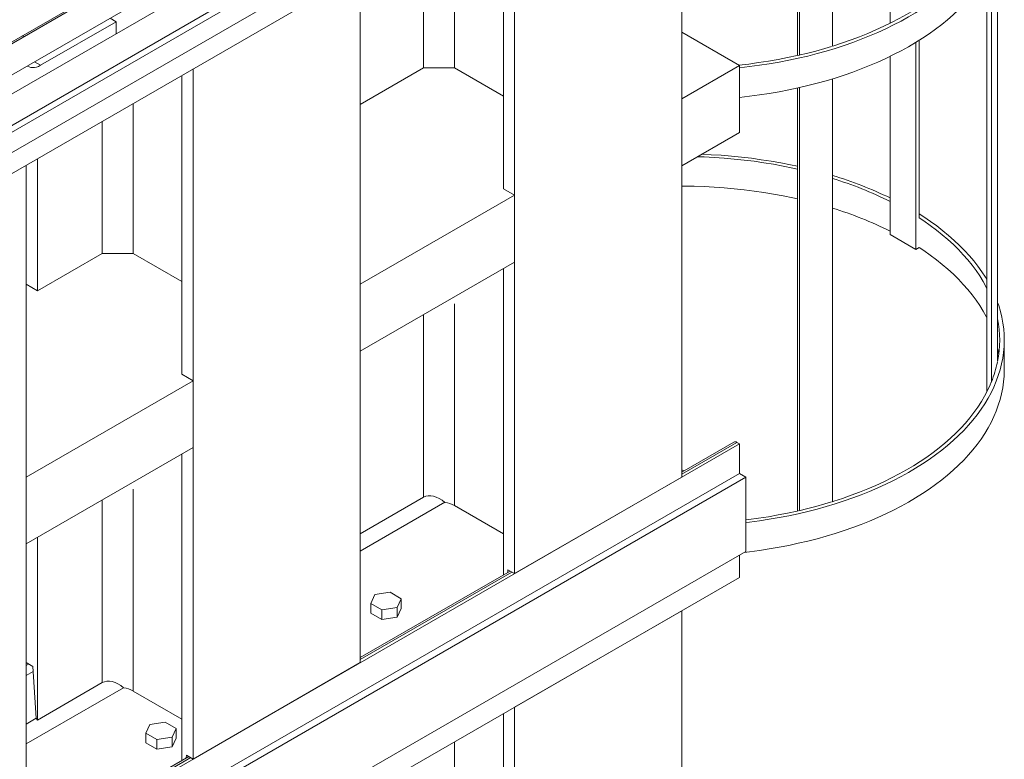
# Model space of a CAD drawing. Header units: millimetres. Extents: x 525 to 29324, y 175 to 20618.
# Tile 293 of 588: x 15278 to 16361, y 13918 to 14732. Entities that reach past the tile are written whole.
import ezdxf

# ---------------------------------------------------------------- set-up
doc = ezdxf.new("R2010")
doc.units = ezdxf.units.MM
doc.linetypes.add('SLD-Centrada-doble', pattern=[12.7, 6.35, -1.27, 1.27, -1.27, 1.27, -1.27])
doc.linetypes.add('SLD-Continua', pattern=[0])

msp = doc.modelspace()

# ---------------------------------------------------------------- linework, layer by layer
at = {"color": 7, "linetype": 'SLD-Continua', "lineweight": 18, "ltscale": 35}
for p, q in [((16235.9, 14727.9), (16235.9, 15192.8)), ((15030, 14569), (16051.6, 15158.8)), ((16003.7, 15129.4), (15030, 14567.3)), ((15030, 14532.6), (16018.7, 15103.5)), ((16051.8, 15101.7), (15032, 14512.9)), ((16172.3, 14702.5), (16172.3, 15083.6)), ((15046.9, 14486.9), (16066.8, 15075.7)), ((16133.9, 14692.3), (16133.9, 15061.4)), ((16136, 14692.8), (16136, 15062.6)), ((15046.9, 14479.6), (16012, 15036.7)), ((16041.6, 15031.2), (15046.9, 14457)), ((15030, 14424.1), (16051.6, 15013.9)), ((16006.5, 14228.1), (16006.5, 14973.7)), ((16006.5, 14228.1), (16006.5, 14973.7)), ((16006.5, 14228.1), (16006.5, 14973.7)), ((16006.5, 14228.1), (16006.5, 14973.7)), ((16006.5, 14228.1), (16006.5, 14973.7)), ((15810.3, 14545.6), (15810.3, 14874.6)), ((15810.3, 14545.6), (15810.3, 14874.6)), ((15810.3, 14545.6), (15810.3, 14874.6)), ((15810.3, 14545.6), (15810.3, 14874.6)), ((15810.3, 14545.6), (15810.3, 14874.6)), ((15822.6, 14122), (15822.6, 14881.7)), ((15822.6, 14122), (15822.6, 14881.7)), ((15822.6, 14122), (15822.6, 14881.7)), ((15822.6, 14122), (15822.6, 14881.7)), ((15822.6, 14122), (15822.6, 14881.7)), ((16354.1, 14355.5), (16354.1, 14806.3)), ((16347.2, 14332.7), (16347.2, 14790.2)), ((15652.9, 14024), (15652.9, 14783.7)), ((15652.9, 14024), (15652.9, 14783.7)), ((15652.9, 14024), (15652.9, 14783.7)), ((15652.9, 14024), (15652.9, 14783.7)), ((15652.9, 14024), (15652.9, 14783.7)), ((16342.2, 14322.1), (16342.2, 14781.3)), ((15384.2, 14729.6), (15377.6, 14733.4)), ((15384.2, 14729.6), (15377.6, 14733.4)), ((15384.2, 14729.6), (15377.6, 14733.4)), ((15384.2, 14729.6), (15377.6, 14733.4)), ((15384.2, 14729.6), (15377.6, 14733.4)), ((15384.2, 14729.6), (15301.1, 14681.6)), ((15384.2, 14729.6), (15301.1, 14681.6)), ((15384.2, 14729.6), (15301.1, 14681.6)), ((15384.2, 14729.6), (15301.1, 14681.6)), ((15384.2, 14729.6), (15301.1, 14681.6)), ((15384.2, 14716.3), (15384.2, 14729.6)), ((15384.2, 14716.3), (15384.2, 14729.6)), ((15384.2, 14716.3), (15384.2, 14729.6)), ((15384.2, 14716.3), (15384.2, 14729.6)), ((15384.2, 14716.3), (15384.2, 14729.6)), ((15282, 14712.8), (15282, 14714.6)), ((15282, 14712.8), (15282, 14714.6)), ((15282, 14712.8), (15282, 14714.6)), ((15282, 14712.8), (15282, 14714.6)), ((15282, 14712.8), (15282, 14714.6)), ((16006.5, 14718.1), (16070.1, 14681.3)), ((16006.5, 14718.1), (16070.1, 14681.3)), ((16006.5, 14718.1), (16070.1, 14681.3)), ((16006.5, 14718.1), (16070.1, 14681.3)), ((16006.5, 14718.1), (16070.1, 14681.3)), ((16264.2, 14478.9), (16264.2, 14706.9)), ((16267.7, 14513.6), (16267.7, 14709.1)), ((16235.9, 14495.2), (16235.9, 14691.5)), ((16070.1, 14681.3), (16006.5, 14644.6)), ((16070.1, 14681.3), (16006.5, 14644.6)), ((16070.1, 14681.3), (16006.5, 14644.6)), ((16070.1, 14681.3), (16006.5, 14644.6)), ((16070.1, 14681.3), (16006.5, 14644.6)), ((16070.1, 14681.3), (16070.1, 14607.8)), ((16070.1, 14681.3), (16070.1, 14607.8)), ((16070.1, 14681.3), (16070.1, 14607.8)), ((16070.1, 14681.3), (16070.1, 14607.8)), ((16070.1, 14681.3), (16070.1, 14607.8)), ((15456.7, 14341.5), (15456.7, 14670.5)), ((15456.7, 14341.5), (15456.7, 14670.5)), ((15456.7, 14341.5), (15456.7, 14670.5)), ((15456.7, 14341.5), (15456.7, 14670.5)), ((15456.7, 14341.5), (15456.7, 14670.5)), ((15469.1, 13917.9), (15469.1, 14677.6)), ((15469.1, 13917.9), (15469.1, 14677.6)), ((15469.1, 13917.9), (15469.1, 14677.6)), ((15469.1, 13917.9), (15469.1, 14677.6)), ((15469.1, 13917.9), (15469.1, 14677.6)), ((15652.9, 14638.5), (15722.6, 14678.7)), ((15652.9, 14638.5), (15722.6, 14678.7)), ((15652.9, 14638.5), (15722.6, 14678.7)), ((15652.9, 14638.5), (15722.6, 14678.7)), ((15652.9, 14638.5), (15722.6, 14678.7)), ((15756.5, 14678.7), (15722.6, 14678.7)), ((15756.5, 14678.7), (15722.6, 14678.7)), ((15756.5, 14678.7), (15722.6, 14678.7)), ((15756.5, 14678.7), (15722.6, 14678.7)), ((15756.5, 14678.7), (15722.6, 14678.7)), ((15756.5, 14678.7), (15810.3, 14647.6)), ((15756.5, 14678.7), (15810.3, 14647.6)), ((15756.5, 14678.7), (15810.3, 14647.6)), ((15756.5, 14678.7), (15810.3, 14647.6)), ((15756.5, 14678.7), (15810.3, 14647.6)), ((16172.3, 14201.2), (16172.3, 14666.6)), ((16133.9, 14191), (16133.9, 14656.6)), ((16136, 14191.4), (16136, 14657)), ((16006.5, 14571.1), (16006.5, 14644.6)), ((16006.5, 14571.1), (16006.5, 14644.6)), ((16006.5, 14571.1), (16006.5, 14644.6)), ((16006.5, 14571.1), (16006.5, 14644.6)), ((16006.5, 14571.1), (16006.5, 14644.6)), ((16070.1, 14607.8), (16006.5, 14571.1)), ((16070.1, 14607.8), (16006.5, 14571.1)), ((16070.1, 14607.8), (16006.5, 14571.1)), ((16070.1, 14607.8), (16006.5, 14571.1)), ((16070.1, 14607.8), (16006.5, 14571.1)), ((15285.2, 13811.8), (15285.2, 14571.5)), ((15285.2, 13811.8), (15285.2, 14571.5)), ((15285.2, 13811.8), (15285.2, 14571.5)), ((15285.2, 13811.8), (15285.2, 14571.5)), ((15285.2, 13811.8), (15285.2, 14571.5)), ((15297.6, 14433.3), (15297.6, 14578.6)), ((15297.6, 14433.3), (15297.6, 14578.6)), ((15297.6, 14433.3), (15297.6, 14578.6)), ((15297.6, 14433.3), (15297.6, 14578.6)), ((15297.6, 14433.3), (15297.6, 14578.6)), ((15822.6, 14538.5), (15652.9, 14440.5)), ((15822.6, 14538.5), (15652.9, 14440.5)), ((15822.6, 14538.5), (15652.9, 14440.5)), ((15822.6, 14538.5), (15652.9, 14440.5)), ((15822.6, 14538.5), (15652.9, 14440.5)), ((15810.3, 14545.6), (15822.6, 14538.5)), ((15810.3, 14545.6), (15822.6, 14538.5)), ((15810.3, 14545.6), (15822.6, 14538.5)), ((15810.3, 14545.6), (15822.6, 14538.5)), ((15810.3, 14545.6), (15822.6, 14538.5)), ((15822.6, 14465), (15822.6, 14538.5)), ((15822.6, 14465), (15822.6, 14538.5)), ((15822.6, 14465), (15822.6, 14538.5)), ((15822.6, 14465), (15822.6, 14538.5)), ((15822.6, 14465), (15822.6, 14538.5)), ((16264.2, 14478.9), (16235.9, 14495.2)), ((15297.6, 14433.3), (15369, 14474.6)), ((15297.6, 14433.3), (15369, 14474.6)), ((15297.6, 14433.3), (15369, 14474.6)), ((15297.6, 14433.3), (15369, 14474.6)), ((15297.6, 14433.3), (15369, 14474.6)), ((15403, 14474.6), (15369, 14474.6)), ((15403, 14474.6), (15369, 14474.6)), ((15403, 14474.6), (15369, 14474.6)), ((15403, 14474.6), (15369, 14474.6)), ((15403, 14474.6), (15369, 14474.6)), ((15403, 14474.6), (15456.7, 14443.5)), ((15403, 14474.6), (15456.7, 14443.5)), ((15403, 14474.6), (15456.7, 14443.5)), ((15403, 14474.6), (15456.7, 14443.5)), ((15403, 14474.6), (15456.7, 14443.5)), ((16267.7, 14480.9), (16264.2, 14478.9)), ((15822.6, 14465), (15652.9, 14367)), ((15822.6, 14465), (15652.9, 14367)), ((15822.6, 14465), (15652.9, 14367)), ((15822.6, 14465), (15652.9, 14367)), ((15822.6, 14465), (15652.9, 14367)), ((15810.3, 14120.5), (15810.3, 14457.8)), ((15810.3, 14120.5), (15810.3, 14457.8)), ((15810.3, 14120.5), (15810.3, 14457.8)), ((15810.3, 14120.5), (15810.3, 14457.8)), ((15810.3, 14120.5), (15810.3, 14457.8)), ((15285.2, 14440.5), (15297.6, 14433.3)), ((15285.2, 14440.5), (15297.6, 14433.3)), ((15285.2, 14440.5), (15297.6, 14433.3)), ((15285.2, 14440.5), (15297.6, 14433.3)), ((15285.2, 14440.5), (15297.6, 14433.3)), ((15652.9, 14367), (15652.9, 14440.5)), ((15652.9, 14367), (15652.9, 14440.5)), ((15652.9, 14367), (15652.9, 14440.5)), ((15652.9, 14367), (15652.9, 14440.5)), ((15652.9, 14367), (15652.9, 14440.5)), ((16361.5, 14346.5), (16361.5, 14379.1)), ((15469.1, 14334.3), (15285.2, 14228.2)), ((15469.1, 14334.3), (15285.2, 14228.2)), ((15469.1, 14334.3), (15285.2, 14228.2)), ((15469.1, 14334.3), (15285.2, 14228.2)), ((15469.1, 14334.3), (15285.2, 14228.2)), ((15456.7, 14341.5), (15469.1, 14334.3)), ((15456.7, 14341.5), (15469.1, 14334.3)), ((15456.7, 14341.5), (15469.1, 14334.3)), ((15456.7, 14341.5), (15469.1, 14334.3)), ((15456.7, 14341.5), (15469.1, 14334.3)), ((15469.1, 14260.9), (15469.1, 14334.3)), ((15469.1, 14260.9), (15469.1, 14334.3)), ((15469.1, 14260.9), (15469.1, 14334.3)), ((15469.1, 14260.9), (15469.1, 14334.3)), ((15469.1, 14260.9), (15469.1, 14334.3)), ((16070.1, 14264.9), (14434, 13320.4)), ((16070.1, 14264.9), (14434, 13320.4)), ((16070.1, 14264.9), (14434, 13320.4)), ((16070.1, 14264.9), (14434, 13320.4)), ((16070.1, 14264.9), (14434, 13320.4)), ((15469.1, 14260.9), (15285.2, 14154.7)), ((15469.1, 14260.9), (15285.2, 14154.7)), ((15469.1, 14260.9), (15285.2, 14154.7)), ((15469.1, 14260.9), (15285.2, 14154.7)), ((15469.1, 14260.9), (15285.2, 14154.7)), ((16063.8, 14266.8), (16006.5, 14233.7)), ((16063.8, 14266.8), (16006.5, 14233.7)), ((16063.8, 14266.8), (16006.5, 14233.7)), ((16063.8, 14266.8), (16006.5, 14233.7)), ((16063.8, 14266.8), (16006.5, 14233.7)), ((16070.1, 14264.9), (16067.3, 14266.5)), ((16070.1, 14264.9), (16067.3, 14266.5)), ((16070.1, 14264.9), (16067.3, 14266.5)), ((16070.1, 14264.9), (16067.3, 14266.5)), ((16070.1, 14264.9), (16067.3, 14266.5)), ((16070.1, 14232.2), (16070.1, 14264.9)), ((16070.1, 14232.2), (16070.1, 14264.9)), ((16070.1, 14232.2), (16070.1, 14264.9)), ((16070.1, 14232.2), (16070.1, 14264.9)), ((16070.1, 14232.2), (16070.1, 14264.9)), ((15456.7, 13916.4), (15456.7, 14253.7)), ((15456.7, 13916.4), (15456.7, 14253.7)), ((15456.7, 13916.4), (15456.7, 14253.7)), ((15456.7, 13916.4), (15456.7, 14253.7)), ((15456.7, 13916.4), (15456.7, 14253.7)), ((16008.7, 14235), (16006.5, 14236.3)), ((16008.7, 14235), (16006.5, 14236.3)), ((16008.7, 14235), (16006.5, 14236.3)), ((16008.7, 14235), (16006.5, 14236.3)), ((16008.7, 14235), (16006.5, 14236.3)), ((16070.1, 14232.2), (14434, 13287.7)), ((16070.1, 14232.2), (14434, 13287.7)), ((16070.1, 14232.2), (14434, 13287.7)), ((16077.2, 14228.1), (14434, 13279.5)), ((16077.2, 14228.1), (14434, 13279.5)), ((16077.2, 14228.1), (14434, 13279.5)), ((15285.2, 14154.7), (15285.2, 14228.2)), ((15285.2, 14154.7), (15285.2, 14228.2)), ((15285.2, 14154.7), (15285.2, 14228.2)), ((15285.2, 14154.7), (15285.2, 14228.2)), ((15285.2, 14154.7), (15285.2, 14228.2)), ((16006.5, 14228.1), (15822.6, 14122)), ((16006.5, 14228.1), (15822.6, 14122)), ((16006.5, 14228.1), (15822.6, 14122)), ((16006.5, 14228.1), (15822.6, 14122)), ((16006.5, 14228.1), (15822.6, 14122)), ((16070.1, 14232.2), (16077.2, 14228.1)), ((16070.1, 14232.2), (16077.2, 14228.1)), ((16070.1, 14232.2), (16077.2, 14228.1)), ((16077.2, 14228.1), (16077.2, 14146.5)), ((16077.2, 14228.1), (16077.2, 14146.5)), ((16077.2, 14228.1), (16077.2, 14146.5)), ((15722.6, 14206.1), (15652.9, 14165.9)), ((15722.6, 14206.1), (15652.9, 14165.9)), ((15722.6, 14206.1), (15652.9, 14165.9)), ((15722.6, 14206.1), (15652.9, 14165.9)), ((15722.6, 14206.1), (15652.9, 14165.9)), ((15756.5, 14196.9), (15810.3, 14165.9)), ((15756.5, 14196.9), (15810.3, 14165.9)), ((15756.5, 14196.9), (15810.3, 14165.9)), ((15756.5, 14196.9), (15810.3, 14165.9)), ((15756.5, 14196.9), (15810.3, 14165.9)), ((15297.6, 13960.8), (15297.6, 14161.9)), ((15297.6, 13960.8), (15297.6, 14161.9)), ((15297.6, 13960.8), (15297.6, 14161.9)), ((15297.6, 13960.8), (15297.6, 14161.9)), ((15297.6, 13960.8), (15297.6, 14161.9)), ((16077.2, 14146.5), (14434, 13197.9)), ((16077.2, 14146.5), (14434, 13197.9)), ((16077.2, 14146.5), (14434, 13197.9)), ((16070.1, 14142.4), (16070.1, 14117.9)), ((16070.1, 14142.4), (16070.1, 14117.9)), ((16070.1, 14142.4), (16070.1, 14117.9)), ((16070.1, 14142.4), (16070.1, 14117.9)), ((16070.1, 14142.4), (16070.1, 14117.9)), ((16070.1, 14142.4), (16070.1, 14117.9)), ((16070.1, 14117.9), (14434, 13173.4)), ((16070.1, 14117.9), (14434, 13173.4)), ((16070.1, 14117.9), (14434, 13173.4)), ((16070.1, 14117.9), (14434, 13173.4)), ((16070.1, 14117.9), (14434, 13173.4)), ((16070.1, 14117.9), (14434, 13173.4)), ((15817.8, 14124.8), (15652.9, 14029.6)), ((15817.8, 14124.8), (15652.9, 14029.6)), ((15817.8, 14124.8), (15652.9, 14029.6)), ((15817.8, 14124.8), (15652.9, 14029.6)), ((15817.8, 14124.8), (15652.9, 14029.6)), ((15815.1, 14123.2), (15815.3, 14126.3)), ((15815.1, 14123.2), (15815.3, 14126.3)), ((15815.1, 14123.2), (15815.3, 14126.3)), ((15815.1, 14123.2), (15815.3, 14126.3)), ((15815.1, 14123.2), (15815.3, 14126.3)), ((15815.3, 14126.3), (15822.6, 14122)), ((15815.3, 14126.3), (15822.6, 14122)), ((15815.3, 14126.3), (15822.6, 14122)), ((15815.3, 14126.3), (15822.6, 14122)), ((15815.3, 14126.3), (15822.6, 14122)), ((15669, 14098.9), (15664.5, 14089.2)), ((15669, 14098.9), (15664.5, 14089.2)), ((15669, 14098.9), (15664.5, 14089.2)), ((15685.7, 14101.5), (15669, 14098.9)), ((15685.7, 14101.5), (15669, 14098.9)), ((15685.7, 14101.5), (15669, 14098.9)), ((15697.9, 14094.4), (15685.7, 14101.5)), ((15697.9, 14094.4), (15685.7, 14101.5)), ((15697.9, 14094.4), (15685.7, 14101.5)), ((15693.5, 14084.7), (15697.9, 14094.4)), ((15693.5, 14084.7), (15697.9, 14094.4)), ((15693.5, 14084.7), (15697.9, 14094.4)), ((15697.9, 14083.8), (15697.9, 14094.4)), ((15697.9, 14083.8), (15697.9, 14094.4)), ((15697.9, 14083.8), (15697.9, 14094.4)), ((15664.5, 14089.2), (15676.7, 14082.1)), ((15664.5, 14078.6), (15664.5, 14089.2)), ((15664.5, 14089.2), (15676.7, 14082.1)), ((15664.5, 14078.6), (15664.5, 14089.2)), ((15664.5, 14089.2), (15676.7, 14082.1)), ((15664.5, 14078.6), (15664.5, 14089.2)), ((15676.7, 14082.1), (15693.5, 14084.7)), ((15676.7, 14082.1), (15693.5, 14084.7)), ((15676.7, 14082.1), (15693.5, 14084.7)), ((15693.5, 14074.1), (15693.5, 14084.7)), ((15693.5, 14074.1), (15693.5, 14084.7)), ((15693.5, 14074.1), (15693.5, 14084.7)), ((15693.5, 14074.1), (15697.9, 14083.8)), ((15693.5, 14074.1), (15697.9, 14083.8)), ((15693.5, 14074.1), (15697.9, 14083.8)), ((15664.5, 14078.6), (15676.7, 14071.5)), ((15664.5, 14078.6), (15676.7, 14071.5)), ((15664.5, 14078.6), (15676.7, 14071.5)), ((15676.7, 14071.5), (15676.7, 14082.1)), ((15676.7, 14071.5), (15676.7, 14082.1)), ((15676.7, 14071.5), (15676.7, 14082.1)), ((15676.7, 14071.5), (15693.5, 14074.1)), ((15676.7, 14071.5), (15693.5, 14074.1)), ((15676.7, 14071.5), (15693.5, 14074.1)), ((16006.5, 14081.2), (15822.6, 13975)), ((16006.5, 14081.2), (15822.6, 13975)), ((16006.5, 14081.2), (15822.6, 13975)), ((16006.5, 14081.2), (15822.6, 13975)), ((16006.5, 14081.2), (15822.6, 13975)), ((16006.5, 14081.2), (15822.6, 13975)), ((16006.5, 13861.7), (16006.5, 14081.2)), ((16006.5, 13861.7), (16006.5, 14081.2)), ((16006.5, 13861.7), (16006.5, 14081.2)), ((16006.5, 13861.7), (16006.5, 14081.2)), ((16006.5, 13861.7), (16006.5, 14081.2)), ((16006.5, 13861.7), (16006.5, 14081.2)), ((15285.2, 14024), (15292.6, 14019.8)), ((15285.2, 14024), (15292.6, 14019.8)), ((15285.2, 14024), (15292.6, 14019.8)), ((15285.2, 14024), (15292.6, 14019.8)), ((15285.2, 14024), (15292.6, 14019.8)), ((15292.6, 14019.8), (15296.4, 13962.8)), ((15292.6, 14019.8), (15296.4, 13962.8)), ((15292.6, 14019.8), (15296.4, 13962.8)), ((15292.6, 14019.8), (15296.4, 13962.8)), ((15292.6, 14019.8), (15296.4, 13962.8)), ((15652.9, 14024), (15469.1, 13917.9)), ((15652.9, 14024), (15469.1, 13917.9)), ((15652.9, 14024), (15469.1, 13917.9)), ((15652.9, 14024), (15469.1, 13917.9)), ((15652.9, 14024), (15469.1, 13917.9)), ((15369, 14002), (15297.6, 13960.8)), ((15369, 14002), (15297.6, 13960.8)), ((15369, 14002), (15297.6, 13960.8)), ((15369, 14002), (15297.6, 13960.8)), ((15369, 14002), (15297.6, 13960.8)), ((15403, 13992.8), (15456.7, 13961.8)), ((15403, 13992.8), (15456.7, 13961.8)), ((15403, 13992.8), (15456.7, 13961.8)), ((15403, 13992.8), (15456.7, 13961.8)), ((15403, 13992.8), (15456.7, 13961.8)), ((15822.6, 13781.5), (15822.6, 13975)), ((15822.6, 13781.5), (15822.6, 13975)), ((15822.6, 13781.5), (15822.6, 13975)), ((15822.6, 13781.5), (15822.6, 13975)), ((15822.6, 13781.5), (15822.6, 13975)), ((15822.6, 13781.5), (15822.6, 13975)), ((15810.3, 13783.2), (15810.3, 13967.9)), ((15810.3, 13783.2), (15810.3, 13967.9)), ((15810.3, 13783.2), (15810.3, 13967.9)), ((15810.3, 13783.2), (15810.3, 13967.9)), ((15810.3, 13783.2), (15810.3, 13967.9)), ((15810.3, 13783.2), (15810.3, 13967.9)), ((15297.6, 13960.8), (15296.4, 13962.8)), ((15297.6, 13960.8), (15296.4, 13962.8)), ((15297.6, 13960.8), (15296.4, 13962.8)), ((15297.6, 13960.8), (15296.4, 13962.8)), ((15297.6, 13960.8), (15296.4, 13962.8)), ((15421.5, 13956), (15417, 13946.3)), ((15421.5, 13956), (15417, 13946.3)), ((15421.5, 13956), (15417, 13946.3)), ((15438.2, 13958.6), (15421.5, 13956)), ((15438.2, 13958.6), (15421.5, 13956)), ((15438.2, 13958.6), (15421.5, 13956)), ((15450.4, 13951.5), (15438.2, 13958.6)), ((15450.4, 13951.5), (15438.2, 13958.6)), ((15450.4, 13951.5), (15438.2, 13958.6)), ((15417, 13946.3), (15429.2, 13939.3)), ((15417, 13935.7), (15417, 13946.3)), ((15417, 13946.3), (15429.2, 13939.3)), ((15417, 13935.7), (15417, 13946.3)), ((15417, 13946.3), (15429.2, 13939.3)), ((15417, 13935.7), (15417, 13946.3)), ((15446, 13941.9), (15450.4, 13951.5)), ((15446, 13941.9), (15450.4, 13951.5)), ((15446, 13941.9), (15450.4, 13951.5)), ((15450.4, 13940.9), (15450.4, 13951.5)), ((15450.4, 13940.9), (15450.4, 13951.5)), ((15450.4, 13940.9), (15450.4, 13951.5)), ((15417, 13935.7), (15429.2, 13928.7)), ((15417, 13935.7), (15429.2, 13928.7)), ((15417, 13935.7), (15429.2, 13928.7)), ((15429.2, 13939.3), (15446, 13941.9)), ((15429.2, 13939.3), (15446, 13941.9)), ((15429.2, 13939.3), (15446, 13941.9)), ((15429.2, 13928.7), (15429.2, 13939.3)), ((15429.2, 13928.7), (15429.2, 13939.3)), ((15429.2, 13928.7), (15429.2, 13939.3)), ((15446, 13931.2), (15446, 13941.9)), ((15446, 13931.2), (15446, 13941.9)), ((15446, 13931.2), (15446, 13941.9)), ((15446, 13931.2), (15450.4, 13940.9)), ((15446, 13931.2), (15450.4, 13940.9)), ((15446, 13931.2), (15450.4, 13940.9)), ((15464.2, 13920.7), (15285.2, 13817.4)), ((15464.2, 13920.7), (15285.2, 13817.4)), ((15464.2, 13920.7), (15285.2, 13817.4)), ((15464.2, 13920.7), (15285.2, 13817.4)), ((15464.2, 13920.7), (15285.2, 13817.4)), ((15429.2, 13928.7), (15446, 13931.2)), ((15429.2, 13928.7), (15446, 13931.2)), ((15429.2, 13928.7), (15446, 13931.2)), ((15461.5, 13919.1), (15461.7, 13922.2)), ((15461.5, 13919.1), (15461.7, 13922.2)), ((15461.5, 13919.1), (15461.7, 13922.2)), ((15461.5, 13919.1), (15461.7, 13922.2)), ((15461.5, 13919.1), (15461.7, 13922.2)), ((15461.7, 13922.2), (15469.1, 13917.9)), ((15461.7, 13922.2), (15469.1, 13917.9)), ((15461.7, 13922.2), (15469.1, 13917.9)), ((15461.7, 13922.2), (15469.1, 13917.9)), ((15461.7, 13922.2), (15469.1, 13917.9))]:
    msp.add_line(p, q, dxfattribs=at)
at = {"color": 8, "linetype": 'SLD-Centrada-doble', "lineweight": 18, "ltscale": 35}
for p, q in [((15756.5, 14678.7), (15756.5, 14843.5)), ((15756.5, 14678.7), (15756.5, 14843.5)), ((15756.5, 14678.7), (15756.5, 14843.5)), ((15756.5, 14678.7), (15756.5, 14843.5)), ((15756.5, 14678.7), (15756.5, 14843.5)), ((15722.6, 14678.7), (15722.6, 14823.9)), ((15722.6, 14678.7), (15722.6, 14823.9)), ((15722.6, 14678.7), (15722.6, 14823.9)), ((15722.6, 14678.7), (15722.6, 14823.9)), ((15722.6, 14678.7), (15722.6, 14823.9)), ((15301.1, 14681.6), (15294.6, 14685.4)), ((15301.1, 14681.6), (15294.6, 14685.4)), ((15301.1, 14681.6), (15294.6, 14685.4)), ((15301.1, 14681.6), (15294.6, 14685.4)), ((15301.1, 14681.6), (15294.6, 14685.4)), ((15403, 14474.6), (15403, 14639.4)), ((15403, 14474.6), (15403, 14639.4)), ((15403, 14474.6), (15403, 14639.4)), ((15403, 14474.6), (15403, 14639.4)), ((15403, 14474.6), (15403, 14639.4)), ((15369, 14474.6), (15369, 14619.8)), ((15369, 14474.6), (15369, 14619.8)), ((15369, 14474.6), (15369, 14619.8)), ((15369, 14474.6), (15369, 14619.8)), ((15369, 14474.6), (15369, 14619.8)), ((15756.5, 14196.9), (15756.5, 14426.8)), ((15756.5, 14196.9), (15756.5, 14426.8)), ((15756.5, 14196.9), (15756.5, 14426.8)), ((15756.5, 14196.9), (15756.5, 14426.8)), ((15756.5, 14196.9), (15756.5, 14426.8)), ((15722.6, 14206.1), (15722.6, 14407.2)), ((15722.6, 14206.1), (15722.6, 14407.2)), ((15722.6, 14206.1), (15722.6, 14407.2)), ((15722.6, 14206.1), (15722.6, 14407.2)), ((15722.6, 14206.1), (15722.6, 14407.2)), ((16067.3, 14266.5), (16006.5, 14231.4)), ((16067.3, 14266.5), (16006.5, 14231.4)), ((16067.3, 14266.5), (16006.5, 14231.4)), ((16067.3, 14266.5), (16006.5, 14231.4)), ((16067.3, 14266.5), (16006.5, 14231.4)), ((15403, 13992.8), (15403, 14222.7)), ((15403, 13992.8), (15403, 14222.7)), ((15403, 13992.8), (15403, 14222.7)), ((15403, 13992.8), (15403, 14222.7)), ((15403, 13992.8), (15403, 14222.7)), ((15369, 14002), (15369, 14203.1)), ((15369, 14002), (15369, 14203.1)), ((15369, 14002), (15369, 14203.1)), ((15369, 14002), (15369, 14203.1)), ((15369, 14002), (15369, 14203.1)), ((15746, 14200.5), (15652.9, 14146.7)), ((15746, 14200.5), (15652.9, 14146.7)), ((15746, 14200.5), (15652.9, 14146.7)), ((15746, 14200.5), (15652.9, 14146.7)), ((15746, 14200.5), (15652.9, 14146.7)), ((15819.8, 14123.6), (15652.9, 14027.3)), ((15819.8, 14123.6), (15652.9, 14027.3)), ((15819.8, 14123.6), (15652.9, 14027.3)), ((15819.8, 14123.6), (15652.9, 14027.3)), ((15819.8, 14123.6), (15652.9, 14027.3)), ((15288, 14022.4), (15285.2, 14020.8)), ((15288, 14022.4), (15285.2, 14020.8)), ((15288, 14022.4), (15285.2, 14020.8)), ((15288, 14022.4), (15285.2, 14020.8)), ((15288, 14022.4), (15285.2, 14020.8)), ((15292.9, 14014.3), (15285.2, 14009.9)), ((15292.9, 14014.3), (15285.2, 14009.9)), ((15292.9, 14014.3), (15285.2, 14009.9)), ((15292.9, 14014.3), (15285.2, 14009.9)), ((15292.9, 14014.3), (15285.2, 14009.9)), ((15392.4, 13996.4), (15285.2, 13934.5)), ((15392.4, 13996.4), (15285.2, 13934.5)), ((15392.4, 13996.4), (15285.2, 13934.5)), ((15392.4, 13996.4), (15285.2, 13934.5)), ((15392.4, 13996.4), (15285.2, 13934.5)), ((15296.4, 13962.8), (15285.2, 13956.4)), ((15296.4, 13962.8), (15285.2, 13956.4)), ((15296.4, 13962.8), (15285.2, 13956.4)), ((15296.4, 13962.8), (15285.2, 13956.4)), ((15296.4, 13962.8), (15285.2, 13956.4)), ((15756.5, 13743.4), (15756.5, 13936.9)), ((15756.5, 13743.4), (15756.5, 13936.9)), ((15756.5, 13743.4), (15756.5, 13936.9)), ((15756.5, 13743.4), (15756.5, 13936.9)), ((15756.5, 13743.4), (15756.5, 13936.9)), ((15756.5, 13743.4), (15756.5, 13936.9)), ((15466.3, 13919.5), (15285.2, 13815)), ((15466.3, 13919.5), (15285.2, 13815)), ((15466.3, 13919.5), (15285.2, 13815)), ((15466.3, 13919.5), (15285.2, 13815)), ((15466.3, 13919.5), (15285.2, 13815))]:
    msp.add_line(p, q, dxfattribs=at)
at = {"color": 7, "linetype": 'SLD-Continua', "lineweight": 18, "ltscale": 35, "flags": 128}
for points in [[(16070.1, 14678.9), (16070.2, 14678.9), (16081.2, 14680.2), (16092.1, 14681.6), (16102.9, 14683.3), (16113.7, 14685.1), (16124.3, 14687.2), (16134.8, 14689.4), (16145.2, 14691.8), (16155.4, 14694.5), (16165.5, 14697.3), (16175.4, 14700.2), (16185.2, 14703.4), (16194.7, 14706.7), (16204.1, 14710.3), (16213.3, 14713.9), (16222.3, 14717.8), (16231.1, 14721.8), (16239.7, 14726), (16248, 14730.3), (16256.1, 14734.8), (16263.9, 14739.4), (16271.5, 14744.1), (16278.8, 14749), (16285.8, 14754), (16292.6, 14759.2), (16299.1, 14764.5), (16305.3, 14769.8), (16311.2, 14775.3), (16316.8, 14780.9), (16322, 14786.6), (16327, 14792.4), (16331.7, 14798.3), (16336, 14804.2), (16340, 14810.3), (16343.7, 14816.4), (16347, 14822.6), (16350, 14828.8), (16352.6, 14835.1), (16354.9, 14841.4), (16356.9, 14847.7), (16358.5, 14854.1), (16359.8, 14860.6), (16360.7, 14867), (16361.3, 14873.4), (16361.5, 14879.9), (16361.3, 14886.4), (16360.8, 14892.8), (16360, 14899.3), (16358.8, 14905.7), (16357.2, 14912.1), (16355.3, 14918.5), (16354.1, 14922)], [(16070.1, 14646.2), (16070.2, 14646.2), (16081.2, 14647.5), (16092.1, 14648.9), (16102.9, 14650.6), (16113.7, 14652.5), (16124.3, 14654.5), (16134.8, 14656.7), (16145.2, 14659.2), (16155.4, 14661.8), (16165.5, 14664.6), (16175.4, 14667.6), (16185.2, 14670.7), (16194.7, 14674.1), (16204.1, 14677.6), (16213.3, 14681.3), (16222.3, 14685.1), (16231.1, 14689.1), (16239.7, 14693.3), (16248, 14697.6), (16256.1, 14702.1), (16263.9, 14706.7), (16271.5, 14711.5), (16278.8, 14716.4), (16285.8, 14721.4), (16292.6, 14726.5), (16299.1, 14731.8), (16305.3, 14737.2), (16311.2, 14742.7), (16316.8, 14748.3), (16322, 14754), (16327, 14759.7), (16331.7, 14765.6), (16336, 14771.6), (16340, 14777.6), (16343.7, 14783.7), (16347, 14789.9), (16350, 14796.1), (16352.6, 14802.4), (16354.9, 14808.7), (16356.9, 14815.1), (16358.5, 14821.5), (16359.8, 14827.9), (16360.7, 14834.3), (16361.3, 14840.8), (16361.5, 14847.2), (16361.5, 14847.8)], [(16172.3, 14702.6), (16173.8, 14703), (16183.5, 14706.2), (16193, 14709.5), (16202.3, 14713), (16211.4, 14716.7), (16220.3, 14720.6), (16229, 14724.6), (16237.5, 14728.7), (16245.7, 14733), (16253.7, 14737.5), (16261.5, 14742.1), (16268.9, 14746.8), (16276.2, 14751.7), (16283.1, 14756.7), (16289.8, 14761.8), (16296.2, 14767.1), (16302.2, 14772.5), (16308, 14777.9), (16313.5, 14783.5), (16318.7, 14789.2), (16323.6, 14795), (16328.1, 14800.8), (16332.3, 14806.7), (16336.2, 14812.8), (16339.8, 14818.8), (16343, 14825), (16345.9, 14831.2), (16347.1, 14834.1)], [(16136.9, 14693), (16143.9, 14694.7), (16154, 14697.3), (16164, 14700.1), (16171.4, 14702.3)], [(16069.4, 14681.7), (16069.5, 14681.7), (16080.4, 14683), (16091.2, 14684.5), (16102, 14686.1), (16112.6, 14688), (16123.1, 14690), (16133.6, 14692.2), (16136, 14692.8)], [(15301.1, 14681.6), (15298.8, 14680.4), (15296.6, 14679.6), (15294.4, 14679.1), (15292.3, 14679), (15290.3, 14679.2), (15288.5, 14679.8), (15286.8, 14680.8), (15286.7, 14680.9)], [(15301.1, 14681.6), (15298.8, 14680.4), (15296.6, 14679.6), (15294.4, 14679.1), (15292.3, 14679), (15290.3, 14679.2), (15288.5, 14679.8), (15286.8, 14680.8), (15286.7, 14680.9)], [(15301.1, 14681.6), (15298.8, 14680.4), (15296.6, 14679.6), (15294.4, 14679.1), (15292.3, 14679), (15290.3, 14679.2), (15288.5, 14679.8), (15286.8, 14680.8), (15286.7, 14680.9)], [(15301.1, 14681.6), (15298.8, 14680.4), (15296.6, 14679.6), (15294.4, 14679.1), (15292.3, 14679), (15290.3, 14679.2), (15288.5, 14679.8), (15286.8, 14680.8), (15286.7, 14680.9)], [(15301.1, 14681.6), (15298.8, 14680.4), (15296.6, 14679.6), (15294.4, 14679.1), (15292.3, 14679), (15290.3, 14679.2), (15288.5, 14679.8), (15286.8, 14680.8), (15286.7, 14680.9)], [(16133.9, 14570.4), (16126.2, 14572.1), (16115.6, 14574.1), (16104.9, 14576), (16094.1, 14577.7), (16083.2, 14579.2), (16072.2, 14580.5), (16061.2, 14581.6), (16050.1, 14582.5), (16039, 14583.2), (16028.3, 14583.7)], [(16133.9, 14567.3), (16128.7, 14568.5), (16118.2, 14570.6), (16107.6, 14572.6), (16096.9, 14574.3), (16086.2, 14575.9), (16075.3, 14577.2), (16064.4, 14578.4), (16053.4, 14579.4), (16042.4, 14580.1), (16031.3, 14580.7), (16023.5, 14580.9)], [(16133.9, 14534.6), (16128.7, 14535.8), (16118.2, 14537.9), (16107.6, 14539.9), (16096.9, 14541.6), (16086.2, 14543.2), (16075.3, 14544.6), (16064.4, 14545.7), (16053.4, 14546.7), (16042.4, 14547.5), (16031.3, 14548), (16020.2, 14548.4), (16009.1, 14548.5), (16006.5, 14548.5)], [(16342.2, 14445.7), (16340.7, 14448.2), (16336.7, 14454.3), (16332.5, 14460.3), (16327.9, 14466.2), (16323, 14472), (16317.7, 14477.7), (16312.2, 14483.3), (16306.4, 14488.8), (16300.2, 14494.2), (16293.8, 14499.5), (16287.1, 14504.7), (16280.1, 14509.7), (16272.8, 14514.6), (16267.7, 14517.9)], [(16342.2, 14436.1), (16341.5, 14437.5), (16338.2, 14443.6), (16334.4, 14449.7), (16330.4, 14455.7), (16326, 14461.6), (16321.3, 14467.4), (16316.3, 14473.1), (16311, 14478.7), (16305.4, 14484.3), (16299.4, 14489.7), (16293.2, 14495), (16286.7, 14500.2), (16279.9, 14505.3), (16272.8, 14510.2), (16267.7, 14513.6)], [(16342.2, 14403.5), (16341.5, 14404.9), (16338.2, 14411), (16334.4, 14417), (16330.4, 14423), (16326, 14428.9), (16321.3, 14434.7), (16316.3, 14440.4), (16311, 14446.1), (16305.4, 14451.6), (16299.4, 14457), (16293.2, 14462.3), (16286.7, 14467.5), (16279.9, 14472.6), (16272.8, 14477.6), (16267.7, 14480.9)], [(16077.2, 14178.3), (16081.2, 14178.8), (16092.1, 14180.2), (16102.9, 14181.9), (16113.7, 14183.8), (16124.3, 14185.8), (16134.8, 14188), (16145.2, 14190.5), (16155.4, 14193.1), (16165.5, 14195.9), (16175.4, 14198.9), (16185.2, 14202), (16194.7, 14205.4), (16204.1, 14208.9), (16213.3, 14212.6), (16222.3, 14216.4), (16231.1, 14220.4), (16239.7, 14224.6), (16248, 14228.9), (16256.1, 14233.4), (16263.9, 14238), (16271.5, 14242.8), (16278.8, 14247.7), (16285.8, 14252.7), (16292.6, 14257.8), (16299.1, 14263.1), (16305.3, 14268.5), (16311.2, 14274), (16316.8, 14279.6), (16322, 14285.3), (16327, 14291), (16331.7, 14296.9), (16336, 14302.9), (16340, 14308.9), (16343.7, 14315), (16347, 14321.2), (16350, 14327.4), (16352.6, 14333.7), (16354.9, 14340), (16356.9, 14346.4), (16358.5, 14352.8), (16359.8, 14359.2), (16360.7, 14365.6), (16361.3, 14372.1), (16361.5, 14378.5), (16361.3, 14385), (16360.8, 14391.5), (16360, 14397.9), (16358.8, 14404.3), (16357.2, 14410.7), (16355.3, 14417.1), (16354.1, 14420.6)], [(16355.3, 14362.8), (16354.6, 14367.2), (16354.1, 14369.9)], [(16075.3, 14145.4), (16081.2, 14146.1), (16092.1, 14147.6), (16102.9, 14149.2), (16113.7, 14151.1), (16124.3, 14153.1), (16134.8, 14155.4), (16145.2, 14157.8), (16155.4, 14160.4), (16165.5, 14163.2), (16175.4, 14166.2), (16185.2, 14169.4), (16194.7, 14172.7), (16204.1, 14176.2), (16213.3, 14179.9), (16222.3, 14183.8), (16231.1, 14187.8), (16239.7, 14191.9), (16248, 14196.3), (16256.1, 14200.7), (16263.9, 14205.3), (16271.5, 14210.1), (16278.8, 14215), (16285.8, 14220), (16292.6, 14225.2), (16299.1, 14230.4), (16305.3, 14235.8), (16311.2, 14241.3), (16316.8, 14246.9), (16322, 14252.6), (16327, 14258.4), (16331.7, 14264.3), (16336, 14270.2), (16340, 14276.3), (16343.7, 14282.4), (16347, 14288.5), (16350, 14294.8), (16352.6, 14301), (16354.9, 14307.4), (16356.9, 14313.7), (16358.5, 14320.1), (16359.8, 14326.5), (16360.7, 14333), (16361.3, 14339.4), (16361.5, 14345.9), (16361.5, 14346.5)], [(16172.3, 14201.2), (16173.8, 14201.7), (16183.5, 14204.8), (16193, 14208.2), (16202.3, 14211.7), (16211.4, 14215.3), (16220.3, 14219.2), (16229, 14223.2), (16237.5, 14227.3), (16245.7, 14231.7), (16253.7, 14236.1), (16261.5, 14240.7), (16268.9, 14245.5), (16276.2, 14250.3), (16283.1, 14255.3), (16289.8, 14260.5), (16296.2, 14265.7), (16302.2, 14271.1), (16308, 14276.6), (16313.5, 14282.1), (16318.7, 14287.8), (16323.6, 14293.6), (16328.1, 14299.4), (16332.3, 14305.4), (16336.2, 14311.4), (16339.8, 14317.5), (16343, 14323.6), (16345.9, 14329.8), (16347.1, 14332.7)], [(16136.9, 14191.6), (16143.9, 14193.3), (16154, 14195.9), (16164, 14198.7), (16171.4, 14200.9)], [(16077.2, 14181.2), (16080.4, 14181.6), (16091.2, 14183.1), (16102, 14184.7), (16112.6, 14186.6), (16123.1, 14188.6), (16133.6, 14190.9), (16136, 14191.4)]]:
    msp.add_lwpolyline(points, dxfattribs=at)
at = {"color": 7, "linetype": 'SLD-Continua', "lineweight": 18, "ltscale": 1225}
for centre, radius, start, end in [((16047.8, 14147.3), 431.4, 64.144, 73.2244), ((16049.3, 14156), 419.5, 63.5884, 72.9519), ((16049.3, 14123.3), 419.5, 63.5884, 72.9519), ((16238.9, 14379.1), 117.6, 348.5207, 11.4793), ((16228.8, 14381.3), 127.9, 337.9354, 348.0951), ((16065.3, 14263.8), 3.39, 53.072, 115.6176), ((16065.3, 14263.8), 3.39, 53.072, 115.6176), ((16065.3, 14263.8), 3.39, 53.072, 115.6176), ((16065.3, 14263.8), 3.39, 53.072, 115.6176), ((16065.3, 14263.8), 3.39, 53.072, 115.6176), ((15741.5, 14169.7), 31.1, 61.0761, 81.629), ((15741.5, 14169.7), 31.1, 61.0761, 81.629), ((15741.5, 14169.7), 31.1, 61.0761, 81.629), ((15741.5, 14169.7), 31.1, 61.0761, 81.629), ((15741.5, 14169.7), 31.1, 61.0761, 81.629), ((15387.9, 13965.6), 31.1, 61.0761, 81.629), ((15387.9, 13965.6), 31.1, 61.0761, 81.629), ((15387.9, 13965.6), 31.1, 61.0761, 81.629), ((15387.9, 13965.6), 31.1, 61.0761, 81.629), ((15387.9, 13965.6), 31.1, 61.0761, 81.629)]:
    msp.add_arc(centre, radius, start, end, dxfattribs=at)
for centre in [(15739.5, 14178.2), (15739.5, 14178.2), (15739.5, 14178.2), (15739.5, 14178.2), (15739.5, 14178.2), (15386, 13974.1), (15386, 13974.1), (15386, 13974.1), (15386, 13974.1), (15386, 13974.1)]:
    msp.add_ellipse(centre, major_axis=(-17.3, 27.7), ratio=0.599893, start_param=5.203547, end_param=6.261525, dxfattribs=at)

doc.saveas('drawing.dxf')
